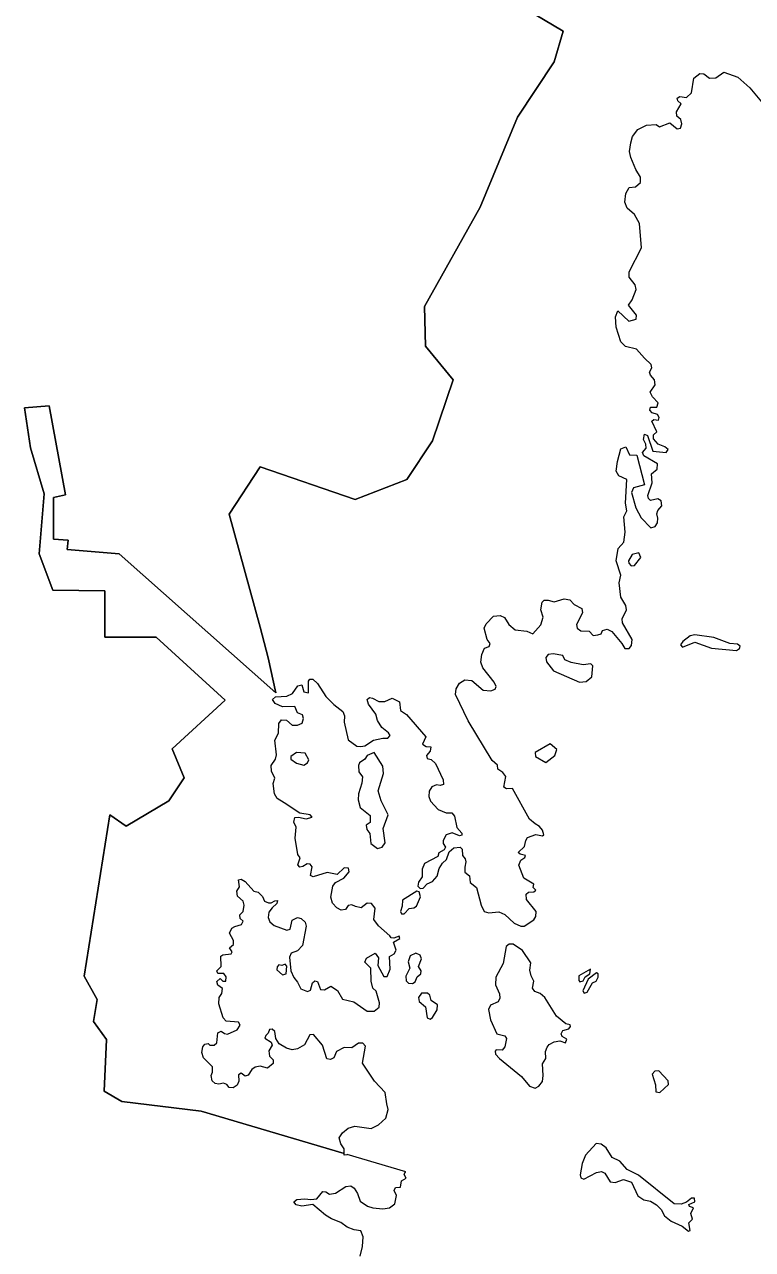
# Model space of a CAD drawing. Extents: x 369010 to 739155, y 6377141 to 6616555.
# Drawn here: x 436826 to 438554, y 6465271 to 6468179 of the extents above; entities that cross this region are included whole.
import ezdxf

# ---------------------------------------------------------------- set-up
doc = ezdxf.new("R2010")
doc.units = 0
doc.header["$LTSCALE"] = 40
doc.layers.add('1', color=7, linetype='Continuous', lineweight=13)

msp = doc.modelspace()

# ---------------------------------------------------------------- linework, layer by layer
at = {"layer": '1'}
for points in [[(437946.92, 6468257.72), (438104.48, 6468163.55), (438083.3, 6468090.57), (437996.41, 6467958.82), (437907.37, 6467745.16), (437775.63, 6467509.81), (437778.11, 6467415.64), (437843.82, 6467335.7), (437794.5, 6467190.39), (437733.26, 6467098.7), (437610.95, 6467051.7), (437385.2, 6467129.32), (437312.22, 6467016.44), (437385.2, 6466748), (437404.57, 6466675.67), (437422.77, 6466592.09), (437051.22, 6466922.77), (436927.75, 6466932.86), (436929.74, 6466955.21), (436895.31, 6466957.19), (436895.31, 6467056.5), (436923.61, 6467062.62), (436885.22, 6467273.47), (436826.46, 6467269.33), (436840.53, 6467174.17), (436872.97, 6467064.61), (436860.89, 6466922.77), (436893.33, 6466836.54), (437016.79, 6466834.39), (437016.79, 6466724.99), (437138.44, 6466724.99), (437302.45, 6466575.05), (437176.83, 6466459.52), (437205.14, 6466390.67), (437168.72, 6466335.89), (437067.44, 6466276.14), (437029.04, 6466302.46), (436968.13, 6465919.48), (436998.59, 6465864.7), (436990.48, 6465812.07), (437020.93, 6465769.37), (437015.8, 6465646.9), (437057.34, 6465622.57), (437245.68, 6465599.23), (437584.64, 6465498.77), (437584.64, 6465509.7), (437577.02, 6465521.61), (437573.38, 6465536.18), (437580.66, 6465547.93), (437594.07, 6465559.18), (437610.45, 6465563.82), (437649.02, 6465558.35), (437666.56, 6465566.46), (437683.94, 6465582.35), (437689.07, 6465602.87), (437686.09, 6465616.61), (437682.45, 6465643.92), (437656.63, 6465670.4), (437628, 6465713.1), (437635.28, 6465753.48), (437628.99, 6465760.77), (437618.56, 6465760.77), (437602.84, 6465749.84), (437584.64, 6465750.5), (437566.76, 6465741.07), (437560.64, 6465725.84), (437552.2, 6465721.71), (437543.92, 6465723.2), (437533.66, 6465756.3)], [(437138.44, 6466724.99), (437016.79, 6466724.99), (437016.79, 6466834.39), (436893.33, 6466836.54), (436860.89, 6466922.77), (436872.97, 6467064.61), (436840.53, 6467174.17), (436826.46, 6467269.33), (436885.22, 6467273.47), (436923.61, 6467062.62), (436895.31, 6467056.5), (436895.31, 6466957.19), (436929.74, 6466955.21), (436927.75, 6466932.86), (437051.22, 6466922.77), (437422.77, 6466592.09), (437404.57, 6466675.67), (437385.2, 6466748), (437312.22, 6467016.44), (437385.2, 6467129.32), (437610.95, 6467051.7), (437733.26, 6467098.7), (437794.5, 6467190.39), (437843.82, 6467335.7), (437778.11, 6467415.64), (437775.63, 6467509.81), (437907.37, 6467745.16), (437996.41, 6467958.82), (438083.3, 6468090.57), (438104.48, 6468163.55), (437946.92, 6468257.72)], [(438278.1, 6467408.03), (438252.44, 6467414.32), (438241.52, 6467425.74), (438229.94, 6467460.66), (438228.61, 6467485.48), (438234.57, 6467499.72), (438260.22, 6467474.56), (438277.44, 6467479.52), (438278.76, 6467488.79), (438259.4, 6467512.79), (438268.17, 6467525.37), (438277.44, 6467549.86), (438275.28, 6467561.12), (438260.89, 6467579.65), (438260.89, 6467592.23), (438290.35, 6467649.17), (438285.21, 6467707.09), (438273.63, 6467728.11), (438256.42, 6467743.34), (438250.46, 6467757.57), (438253.11, 6467777.76), (438261.38, 6467792.49), (438276.11, 6467793.82), (438288.03, 6467803.91), (438288.36, 6467816.99), (438276.77, 6467835.03), (438265.02, 6467863.66), (438262.04, 6467877.56), (438264.69, 6467898.08), (438269.16, 6467913.31), (438281.9, 6467929.7), (438302.43, 6467939.79), (438324.77, 6467941.94), (438332.71, 6467935.98), (438357.54, 6467945.75), (438375.25, 6467931.35), (438382.7, 6467932.67), (438386.34, 6467943.6), (438383.86, 6467953.36), (438374.26, 6467961.31), (438373.43, 6467972.23), (438384.35, 6467990.77), (438376.74, 6467997.88), (438374.59, 6468004.17), (438381.37, 6468007.98), (438397.26, 6468005.5), (438409.18, 6468016.75), (438414.14, 6468051.67), (438428.54, 6468062.6), (438438.64, 6468062.26), (438452.04, 6468051.67), (438467.1, 6468052.17), (438485.64, 6468066.07), (438519.07, 6468053.82), (438547.7, 6468029), (438579.32, 6467991.1)], [(438068.57, 6466812.71), (438082.97, 6466808.41), (438106.8, 6466815.69), (438120.7, 6466813.54), (438130.47, 6466801.79), (438148.51, 6466792.85), (438150.16, 6466782.75), (438135.93, 6466754.62), (438138.08, 6466745.85), (438146.36, 6466739.56), (438166.22, 6466738.56), (438175.82, 6466728.96), (438186.74, 6466729.79), (438194.35, 6466732.77), (438197.66, 6466740.71), (438209.08, 6466743.69), (438220.01, 6466738.23), (438243.51, 6466709.6), (438250.79, 6466697.35), (438260.89, 6466697.35), (438266.35, 6466704.97), (438268.33, 6466719.36), (438245.33, 6466758.42), (438244.5, 6466768.02), (438254.93, 6466789.54), (438253.27, 6466799.63), (438241.03, 6466819.33), (438237.22, 6466853.92), (438241.03, 6466871.96), (438230.27, 6466905.72), (438234.9, 6466935.18), (438248.47, 6466949.91), (438251.78, 6466974.24), (438248.47, 6467010.49), (438255.92, 6467024.72), (438252.78, 6467042.76), (438255.42, 6467099.2), (438236.39, 6467107.64), (438230.6, 6467118.89), (438233.08, 6467141.73), (438241.52, 6467172.02), (438253.27, 6467176.16), (438262.04, 6467157.29), (438278.93, 6467156.46), (438297.46, 6467086.62), (438270.98, 6467079), (438266.35, 6467068.08), (438277.27, 6467031.51), (438289.85, 6467008.33), (438312.52, 6466984.34), (438322.62, 6466987.32), (438328.08, 6466996.09), (438329.4, 6467007.51), (438326.43, 6467017.11), (438328.91, 6467025.55), (438338.67, 6467036.47), (438337.35, 6467048.22), (438329.4, 6467053.35), (438311.7, 6467049.05), (438306.73, 6467053.68), (438305.08, 6467061.3), (438316, 6467091.25), (438314.18, 6467112.27), (438327.75, 6467123.53), (438328.08, 6467135.77), (438295.81, 6467155.14), (438292.83, 6467162.75), (438301.77, 6467173.18), (438300.94, 6467182.94), (438295.48, 6467193.86), (438297.63, 6467206.44), (438304.41, 6467203.13), (438317.32, 6467166.56), (438348.6, 6467163.08), (438353.24, 6467169.87), (438345.62, 6467176.65), (438329.57, 6467182.94), (438318.65, 6467195.19), (438319.14, 6467204.79), (438327.09, 6467211.9), (438314.84, 6467237.23), (438319.47, 6467241.03), (438330.89, 6467239.71), (438332.55, 6467246), (438328.41, 6467253.61), (438315.34, 6467257.42), (438310.21, 6467263.71), (438311.86, 6467270.82), (438327.09, 6467270.82), (438329.57, 6467280.59), (438316.16, 6467295.32), (438311.03, 6467306.57), (438323.12, 6467323.79), (438320.96, 6467335.7), (438311.36, 6467346.62), (438309.54, 6467354.07), (438315.17, 6467364.17), (438313.35, 6467372.28), (438297.46, 6467387.34), (438278.1, 6467408.03)], [(437770.17, 6466174.03), (437769.84, 6466155.49), (437761.39, 6466142.75), (437759.9, 6466133.31), (437765.37, 6466128.18), (437772.32, 6466128.85), (437781.42, 6466139.11), (437794.16, 6466144.9), (437805.42, 6466157.31), (437810.22, 6466175.52), (437817.83, 6466187.77), (437827.93, 6466196.54), (437834.22, 6466214.74), (437845.14, 6466224.18), (437860.37, 6466225.67), (437864.67, 6466221.36), (437865.83, 6466205.97), (437871.95, 6466198.36), (437873.44, 6466191.08), (437871.29, 6466178.33), (437871.29, 6466166.42), (437881.88, 6466157.98), (437884.03, 6466141.92), (437898.6, 6466130.34), (437910.18, 6466088.13), (437916.8, 6466073.57), (437928.06, 6466069.93), (437952.06, 6466072.41), (437966.12, 6466066.29), (437988.3, 6466045.6), (438003.69, 6466038.65), (438011.64, 6466038.65), (438034.97, 6466053.87), (438039.61, 6466061.16), (438040.1, 6466073.57), (438017.1, 6466101.87), (438016.44, 6466114.28), (438021.9, 6466119.08), (438034.97, 6466119.74), (438039.28, 6466124.21), (438033.48, 6466130.34), (438035.14, 6466138.61), (438011.47, 6466152.18), (437999.55, 6466183.13), (438003.86, 6466195.38), (438013.62, 6466201.17), (438014.78, 6466206.63), (438002.7, 6466209.28), (437998.07, 6466213.25), (438012.8, 6466227.82), (438015.61, 6466241.72), (438020.08, 6466249.33), (438039.28, 6466255.79), (438055.66, 6466252.97), (438058.97, 6466255.46), (438055.66, 6466266.71), (438048.38, 6466275.48), (438037.79, 6466281.28), (438024.38, 6466292.53), (437984.49, 6466365.02), (437969.76, 6466364.69), (437963.81, 6466368.83), (437968.11, 6466393.65), (437960.99, 6466403.42), (437949.57, 6466411.36), (437949.08, 6466420.96), (437935.67, 6466431.55), (437879.07, 6466526.22), (437848.95, 6466588.45), (437850.27, 6466602.35), (437858.71, 6466615.76), (437871.29, 6466623.37), (437888.17, 6466621.72), (437914.65, 6466598.55), (437933.19, 6466597.22), (437942.79, 6466601.03), (437945.27, 6466607.81), (437941.13, 6466617.91), (437914.15, 6466651.51), (437909.19, 6466665.08), (437911.34, 6466683.12), (437917.96, 6466698.18), (437928.88, 6466702.48), (437931.53, 6466709.6), (437924.08, 6466718.87), (437917.13, 6466745.85), (437921.44, 6466755.94), (437938.98, 6466774.48), (437955.03, 6466776.13), (437965.46, 6466771.5), (437975.23, 6466754.62), (437990.78, 6466742.04), (438018.59, 6466739.06), (438032.49, 6466732.27), (438051.69, 6466754.12), (438056.82, 6466772.33), (438051.69, 6466789.54), (438054.67, 6466807.58), (438059.3, 6466812.71), (438068.57, 6466812.71)], [(437622.87, 6465255.32), (437628.33, 6465277.99), (437629.82, 6465301.16), (437624.36, 6465315.06), (437608.97, 6465317.55), (437591.92, 6465323.83), (437577.02, 6465335.09), (437555.18, 6465343.36), (437540.94, 6465352.14), (437510.82, 6465377.95), (437484.67, 6465373.98), (437470.77, 6465377.29), (437465.64, 6465384.08), (437472.26, 6465389.21), (437491.46, 6465391.03), (437506.02, 6465389.54), (437519.92, 6465391.03), (437534.16, 6465408.57), (437541.44, 6465407.75), (437549.71, 6465402.28), (437564.61, 6465404.6), (437588.61, 6465420.82), (437601.02, 6465421.98), (437608.63, 6465416.19), (437616.25, 6465403.77), (437623.2, 6465385.9), (437640.25, 6465373.98), (437652.99, 6465369.68), (437676.66, 6465367.03), (437692.71, 6465369.68), (437705.12, 6465379.44), (437709.1, 6465399.14), (437703.3, 6465410.72), (437706.45, 6465417.68), (437718.53, 6465419), (437721.01, 6465433.56), (437731.6, 6465440.52), (437727.63, 6465448.96), (437729.78, 6465454.75), (437731.11, 6465455.41), (437592.08, 6465496.62), (437591.59, 6465495.79), (437584.64, 6465494.8), (437584.64, 6465498.77), (437245.68, 6465599.23), (437057.34, 6465622.57), (437015.8, 6465646.9), (437020.93, 6465769.37), (436990.48, 6465812.07), (436998.59, 6465864.7), (436968.13, 6465919.48), (437029.04, 6466302.46), (437067.44, 6466276.14), (437168.72, 6466335.89), (437205.14, 6466390.67), (437176.83, 6466459.52), (437302.45, 6466575.05), (437138.44, 6466724.99)], [(437508.84, 6466297.66), (437504.37, 6466302.79), (437479.71, 6466306.43), (437442.63, 6466331.26), (437425.75, 6466341.85), (437419.3, 6466352.61), (437416.32, 6466376.94), (437420.29, 6466389.85), (437412.84, 6466406.23), (437411.35, 6466419.64), (437422.28, 6466435.36), (437424.59, 6466445.46), (437420.46, 6466480.38), (437428.73, 6466496.76), (437429.72, 6466519.44), (437436.34, 6466528.7), (437447.76, 6466527.55), (437461.17, 6466515.63), (437474.25, 6466515.63), (437484.84, 6466520.76), (437488.48, 6466531.19), (437486, 6466540.45), (437474.25, 6466544.76), (437467.96, 6466560.32), (437438.5, 6466558.99), (437420.79, 6466567.1), (437414.99, 6466576.7), (437421.61, 6466582.99), (437448.92, 6466584.31), (437462.49, 6466590.6), (437474.74, 6466609.14), (437484.34, 6466611.62), (437488.97, 6466594.74), (437499.9, 6466592.75), (437499.9, 6466620.06), (437503.21, 6466624.7), (437510.82, 6466625.03), (437521.74, 6466614.93), (437541.27, 6466583.82), (437560.64, 6466564.95), (437581.33, 6466548.07), (437585.96, 6466537.97), (437584.64, 6466522.91), (437594.73, 6466480.71), (437614.59, 6466465.65), (437624.69, 6466464.82), (437634.29, 6466466.47), (437654.15, 6466480.38), (437676.49, 6466484.51), (437688.41, 6466485.01), (437693.87, 6466490.8), (437690.06, 6466497.59), (437674.5, 6466509.84), (437663.91, 6466526.55), (437659.78, 6466542.11), (437642.56, 6466565.28), (437639.58, 6466577.03), (437645.38, 6466581.33), (437652, 6466580.01), (437666.89, 6466571.57), (437681.13, 6466572.07), (437698.5, 6466580.01), (437716.54, 6466570.74), (437718.2, 6466550.55), (437732.43, 6466541.28), (437778.44, 6466487.99), (437770.83, 6466470.61), (437779.6, 6466465.15), (437790.19, 6466463.99), (437788.87, 6466454.23), (437780.43, 6466443.3), (437782.08, 6466436.52), (437791.35, 6466434.04), (437801.28, 6466424.44), (437819.82, 6466385.71), (437820.64, 6466374.79), (437813.03, 6466372.63), (437804.26, 6466374.29), (437792.51, 6466369.65), (437786.22, 6466359.23), (437785.72, 6466346.48), (437789.86, 6466335.56), (437808.07, 6466315.87), (437826.6, 6466307.92), (437840.01, 6466307.59), (437846.63, 6466299.48), (437852.09, 6466272.67), (437863.68, 6466259.1), (437864.34, 6466254.79), (437858.88, 6466252.97), (437841.5, 6466260.26), (437826.93, 6466255.13), (437819.65, 6466242.05), (437819.65, 6466234.77), (437825.11, 6466225.67), (437821.8, 6466219.87), (437809.39, 6466212.59), (437807.24, 6466204.15), (437775.3, 6466187.1), (437770.17, 6466174.03)], [(437405.73, 6466094.26), (437411.85, 6466094.26), (437420.29, 6466098.39), (437426.41, 6466099.72), (437425.26, 6466092.1), (437413.67, 6466082.01), (437406.06, 6466072.08), (437404.57, 6466059), (437408.54, 6466048.91), (437418.8, 6466040.47), (437448.92, 6466029.21), (437456.54, 6466031.7), (437461.67, 6466052.55), (437474.41, 6466059), (437482.52, 6466056.52), (437492.62, 6466048.08), (437494.44, 6466038.32), (437485.83, 6465992.8), (437473.91, 6465980.06), (437459.02, 6465974.27), (437455.38, 6465965.16), (437458.52, 6465932.39), (437465.14, 6465916.34), (437473.91, 6465905.58), (437482.19, 6465889.86), (437497.91, 6465883.24), (437504.86, 6465886.88), (437509.5, 6465904.09), (437515.29, 6465908.73), (437521.58, 6465906.91), (437528.36, 6465888.37), (437537.96, 6465887.71), (437552.86, 6465895.98), (437568.75, 6465885.89), (437580.83, 6465865.53), (437608.14, 6465858.58), (437639.09, 6465836.4), (437656.13, 6465836.73), (437667.72, 6465846.17), (437668.88, 6465856.1), (437660.77, 6465884.4), (437653.15, 6465891.68), (437648.85, 6465907.73), (437648.52, 6465938.68), (437634.29, 6465953.25), (437638.26, 6465962.35), (437658.62, 6465974.6), (437666.73, 6465963.34), (437664.41, 6465945.14), (437678.97, 6465918.99), (437687.08, 6465919.32), (437694.03, 6465936.37), (437692.21, 6465966.65), (437703.47, 6465973.11), (437708.43, 6465981.55), (437701.98, 6466000.42), (437716.87, 6466008.86), (437715.05, 6466014.98), (437702.97, 6466010.35), (437696.52, 6466011.01), (437693.21, 6466015.81), (437666.23, 6466038.98), (437655.47, 6466054.37), (437658.62, 6466081.18), (437650.01, 6466092.1), (437639.09, 6466093.26), (437625.52, 6466082.01), (437611.45, 6466084.82), (437603.34, 6466089.29), (437594.24, 6466087.47), (437588.44, 6466078.04), (437577.85, 6466076.55), (437567.75, 6466082.34), (437557.16, 6466093.26), (437553.19, 6466107.5), (437557.99, 6466133.31), (437564.44, 6466142.42), (437584.47, 6466152.51), (437596.88, 6466167.74), (437595.39, 6466176.51), (437585.13, 6466176.84), (437568.42, 6466161.29), (437544.42, 6466165.92), (437510.99, 6466155.49), (437504.86, 6466158.8), (437508.84, 6466179.16), (437504.37, 6466185.95), (437496.75, 6466186.44), (437486.66, 6466179.82), (437479.38, 6466178.66), (437474.58, 6466184.12), (437480.87, 6466201.01), (437474.58, 6466208.62), (437468.78, 6466247.18), (437471.27, 6466273.66), (437465.14, 6466285.74), (437467.62, 6466296.67), (437476.73, 6466297), (437494.93, 6466293.69), (437508.84, 6466297.66)], [(437533.66, 6465756.3), (437512.31, 6465781.45), (437503.21, 6465780.29), (437490.8, 6465756.63), (437474.08, 6465747.19), (437461.67, 6465744.71), (437447.93, 6465749.01), (437430.72, 6465758.94), (437422.77, 6465771.69), (437420.29, 6465788.74), (437413.67, 6465793.87), (437407.55, 6465793.37), (437404.57, 6465784.76), (437398.78, 6465779.3), (437396.62, 6465772.35), (437411.85, 6465762.92), (437413.67, 6465755.63), (437406.06, 6465742.23), (437407.88, 6465730.15), (437416.65, 6465721.04), (437416.15, 6465712.27), (437403.08, 6465701.68), (437385.7, 6465705.82), (437373.62, 6465704), (437365.67, 6465698.04), (437356.9, 6465684.63), (437349.95, 6465682.48), (437340.52, 6465689.43), (437334.39, 6465685.46), (437335.06, 6465670.9), (437331.08, 6465661.3), (437321.65, 6465654.84), (437312.22, 6465655.5), (437306.76, 6465662.79), (437298.31, 6465665.77), (437287.89, 6465663.61), (437278.78, 6465664.94), (437271.83, 6465671.56), (437269.19, 6465684.3), (437272.83, 6465692.25), (437272.5, 6465704.33), (437251.48, 6465725.84), (437247.01, 6465738.92), (437249.66, 6465751.66), (437254.29, 6465758.12), (437261.9, 6465759.61), (437266.37, 6465755.97), (437276.47, 6465755.63), (437283.09, 6465761.76), (437285.24, 6465785.43), (437292.85, 6465789.4), (437301.29, 6465783.6), (437307.75, 6465782.12), (437330.75, 6465792.71), (437338.37, 6465803.63), (437334.39, 6465810.58), (437305.27, 6465813.06), (437297.65, 6465820.68), (437287.89, 6465853.78), (437288.55, 6465869.5), (437294.34, 6465878.6), (437296.49, 6465890.52), (437285.24, 6465898.63), (437283.09, 6465906.91), (437291.03, 6465914.19), (437296.99, 6465907.73), (437303.78, 6465907.73), (437304.93, 6465917.83), (437299.14, 6465926.27), (437285.24, 6465926.27), (437282.76, 6465932.72), (437293.35, 6465942.65), (437291.86, 6465966.98), (437297.32, 6465970.62), (437316.85, 6465972.45), (437319.17, 6465977.58), (437312.88, 6465986.68), (437321.98, 6465994.95), (437322.31, 6466004.39), (437313.21, 6466021.93), (437318.34, 6466034.01), (437325.62, 6466037.98), (437341.68, 6466042.29), (437344.99, 6466050.23), (437338.04, 6466056.85), (437337.7, 6466065.29), (437344.99, 6466073.24), (437347.47, 6466088.13), (437345.32, 6466097.9), (437331.42, 6466109.98), (437330.09, 6466121.23), (437336.55, 6466132.16), (437334.39, 6466148.54), (437340.19, 6466150.03), (437349.62, 6466144.9), (437370.31, 6466121.23), (437380.57, 6466119.41), (437390.83, 6466109.32), (437395.47, 6466097.9), (437405.73, 6466094.26)]]:
    msp.add_lwpolyline(points, dxfattribs=at)
for points in [[(438283.73, 6466924.59), (438267.84, 6466921.28), (438259.4, 6466906.05), (438260.22, 6466900.26), (438266.02, 6466893.81), (438274.13, 6466894.63), (438288.86, 6466914)], [(438456.68, 6466698.68), (438515.93, 6466693.21), (438523.04, 6466697.35), (438524.37, 6466703.64), (438518.08, 6466708.28), (438499.54, 6466709.93), (438462.14, 6466723.5), (438416.62, 6466730.12), (438405.7, 6466727.64), (438388.16, 6466714.56), (438382.7, 6466706.62), (438387.66, 6466701.16), (438416.62, 6466712.91)], [(438142.88, 6466617.91), (438158.77, 6466619.07), (438172.67, 6466630.16), (438175.15, 6466656.64), (438170.52, 6466661.6), (438151.65, 6466659.12), (438123.52, 6466664.25), (438108.29, 6466670.54), (438103.33, 6466681.46), (438080.65, 6466684.77), (438068.74, 6466683.12), (438063.27, 6466676), (438065.09, 6466665.91), (438081.81, 6466644.39)], [(438074.03, 6466471.11), (438038.28, 6466450.42), (438039.11, 6466441.15), (438063.11, 6466427.25), (438084.62, 6466443.3), (438089.59, 6466458.03)], [(437492.12, 6466449.59), (437471.43, 6466450.92), (437458.52, 6466441.15), (437458.03, 6466434.86), (437471.43, 6466425.26), (437488.81, 6466420.63), (437497.58, 6466426.09), (437501.39, 6466433.7)], [(437672.52, 6466336.39), (437665.9, 6466359.56), (437677.98, 6466400.77), (437676.82, 6466418.48), (437655.8, 6466450.42), (437639.42, 6466443.3), (437633.79, 6466435.36), (437620.88, 6466426.09), (437618.73, 6466420.13), (437619.56, 6466404.58), (437628, 6466392.83), (437627.17, 6466377.76), (437618.73, 6466352.94), (437618.23, 6466338.21), (437622.54, 6466320.33), (437646.87, 6466300.97), (437646.53, 6466284.25), (437637.1, 6466278.13), (437638.92, 6466268.2), (437646.04, 6466258.44), (437648.36, 6466234.77), (437664.24, 6466223.18), (437674.84, 6466226), (437682.45, 6466236.59), (437677.81, 6466270.02), (437689.07, 6466303.12)], [(437757.42, 6466121.23), (437723.66, 6466100.55), (437722.83, 6466085.65), (437718.53, 6466073.57), (437721.01, 6466068.11), (437727.63, 6466067.44), (437739.22, 6466080.52), (437750.14, 6466081.68), (437756.76, 6466085.98), (437766.19, 6466108.49), (437763.22, 6466120.24)], [(437755.11, 6465974.6), (437741.53, 6465967.81), (437736.9, 6465953.91), (437740.87, 6465939.01), (437731.11, 6465920.15), (437731.77, 6465908.4), (437737.56, 6465903.43), (437746.66, 6465902.6), (437752.95, 6465906.57), (437758.25, 6465917.83), (437766.69, 6465925.11), (437767.85, 6465932.39), (437760.9, 6465942.99), (437768.51, 6465960.86), (437765.2, 6465969.96)], [(437976.55, 6465996.11), (437969.1, 6465990.32), (437962.48, 6465949.94), (437944.94, 6465917.5), (437944.11, 6465898.96), (437953.21, 6465877.94), (437954.37, 6465867.35), (437950.07, 6465858.58), (437931.86, 6465851.3), (437927.4, 6465840.37), (437932.19, 6465816.04), (437946.92, 6465782.94), (437966.12, 6465778.47), (437970.26, 6465771.69), (437966.12, 6465751.66), (437960, 6465744.05), (437945.43, 6465745.04), (437942.95, 6465741.4), (437943.95, 6465734.95), (437953.38, 6465724.35), (438005.35, 6465681.49), (438024.55, 6465658.48), (438037.95, 6465654.18), (438046.39, 6465658.48), (438055.16, 6465669.41), (438057.32, 6465683.97), (438055.16, 6465711.94), (438063.44, 6465724.02), (438062.78, 6465741.07), (438066.42, 6465751.33), (438071.55, 6465757.79), (438083.13, 6465764.08), (438096.21, 6465765.9), (438110.11, 6465761.76), (438113.42, 6465770.53), (438102.5, 6465776.32), (438100.02, 6465782.94), (438103.66, 6465790.56), (438118.22, 6465794.86), (438121.86, 6465799.99), (438121.2, 6465804.46), (438110.94, 6465806.61), (438088.76, 6465824.82), (438061.12, 6465869.17), (438049.87, 6465878.27), (438037.12, 6465883.4), (438031.5, 6465891.02), (438035.14, 6465908.06), (438028.19, 6465920.48), (438025.7, 6465934.21), (438027.52, 6465951.76), (438008.16, 6465980.39), (437985.98, 6465996.11)], [(437444.79, 6465948.45), (437437.17, 6465945.14), (437430.22, 6465946.63), (437425.92, 6465942.32), (437425.42, 6465935.04), (437438.66, 6465922.63), (437446.94, 6465925.44), (437449.09, 6465943.32)], [(438169.69, 6465936.03), (438142.05, 6465920.81), (438141.39, 6465909.55), (438144.21, 6465906.24), (438151.82, 6465908.73), (438156.62, 6465918.16), (438167.54, 6465925.11)], [(438183.93, 6465927.76), (438163.9, 6465912.37), (438151.49, 6465884.73), (438153.97, 6465879.6), (438161.25, 6465881.91), (438174, 6465904.09), (438182.44, 6465908.06), (438187.57, 6465917.17), (438187.57, 6465925.44)], [(437789.03, 6465817.53), (437794.83, 6465821.51), (437805.42, 6465839.71), (437806.08, 6465852.12), (437791.19, 6465861.89), (437788.04, 6465874.63), (437782.91, 6465879.76), (437768.68, 6465879.76), (437761.06, 6465869.17), (437762.88, 6465859.41), (437777.78, 6465846.66), (437781.75, 6465821.17)], [(438333.54, 6465643.92), (438354.73, 6465662.46), (438353.57, 6465671.23), (438331.39, 6465695.23), (438321.63, 6465694.56), (438315.34, 6465687.28), (438323.45, 6465662.13), (438324.11, 6465645.41)], [(438401.56, 6465314.07), (438405.54, 6465315.89), (438402.72, 6465334.43), (438411.33, 6465342.7), (438407.36, 6465356.27), (438413.65, 6465369.68), (438404.21, 6465372.99), (438402.72, 6465377.95), (438416.79, 6465384.24), (438415.8, 6465393.02), (438408.85, 6465393.02), (438397.26, 6465383.09), (438384.19, 6465378.45), (438367.47, 6465379.44), (438282.9, 6465447.14), (438256.25, 6465461.04), (438239.2, 6465480.9), (438221, 6465489.67), (438206.43, 6465511.85), (438194.52, 6465520.95), (438182.44, 6465522.77), (438157.78, 6465494.47), (438149.67, 6465475.11), (438144.54, 6465448.29), (438146.03, 6465441.01), (438153.31, 6465437.7), (438183.93, 6465453.76), (438195.51, 6465455.91), (438203.12, 6465452.27), (438216.2, 6465431.91), (438227.95, 6465430.09), (438247.31, 6465437.04), (438266.35, 6465430.75), (438281.9, 6465397.98), (438295.81, 6465388.55), (438311.36, 6465385.24), (438325.6, 6465377.29), (438336.85, 6465366.04), (438345.29, 6465350.81), (438360.85, 6465338.07), (438386.67, 6465326.65)]]:
    msp.add_lwpolyline(points, close=True, dxfattribs=at)

doc.saveas('drawing.dxf')
